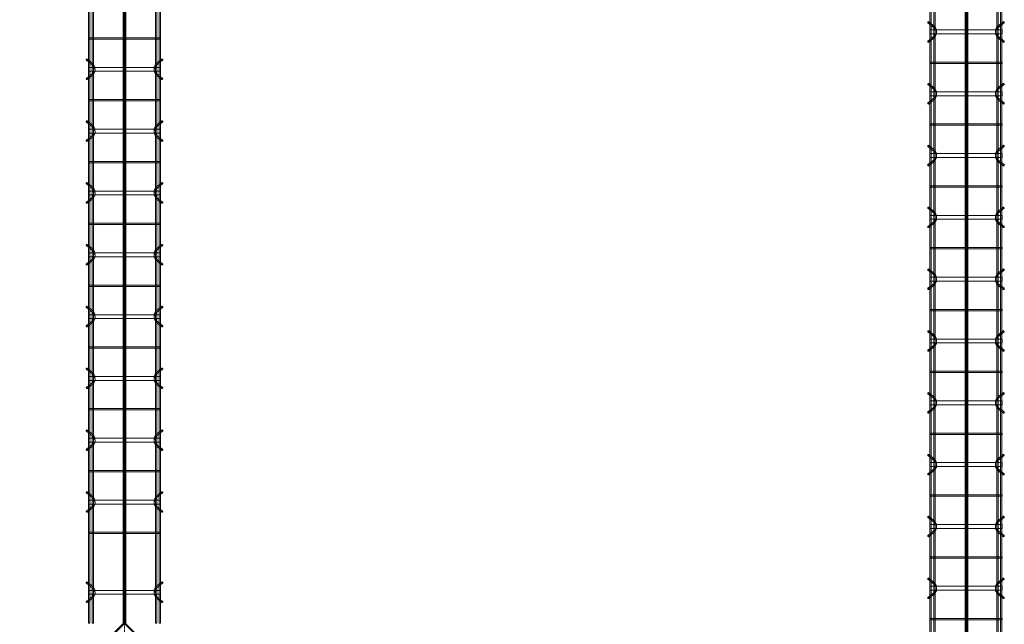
# Model space of a CAD drawing. Header units: inches. Extents: x -4136 to 1945, y -6639 to 12387.
# Tile 444 of 656: x -3175 to -2983, y 10837 to 10954. Entities that reach past the tile are written whole.
import ezdxf

# ---------------------------------------------------------------- set-up
doc = ezdxf.new("R2010")
doc.units = ezdxf.units.IN
doc.header["$MEASUREMENT"] = 0
doc.linetypes.add('Línea de rejilla', pattern=[0.875, 0.5, -0.125, 0.125, -0.125])
for name, color, linetype, lineweight in [('A-FLOR', 7, 'Continuous', 9), ('A-GENM', 7, 'Continuous', 9), ('S-BEAM', 7, 'Continuous', 9), ('S-GRID', 7, 'Continuous', 9)]:
    doc.layers.add(name, color=color, linetype=linetype, lineweight=lineweight)

# ---------------------------------------------------------------- blocks, each defined once
blk = doc.blocks.new('Dowel bar assembly - Dowel bar assembly-669756-SLAB ON GROUND JOINTS')
at = {"layer": 'S-BEAM', "color": 253, "true_color": 0xaaaaaa}
for p, q in [((2175, 1.98), (0, 1.98)), ((935.87, 1.99), (935.87, -12.01)), ((936.13, 1.99), (935.87, 1.99)), ((935.87, 1.99), (936.13, 1.99)), ((936.13, -12.01), (936.13, 1.99)), ((940.02, 2.23), (940.97, 1.03)), ((941.18, 1.19), (940.23, 2.39)), ((941.62, 1.99), (941.62, -12.01)), ((942.38, 1.99), (941.62, 1.99)), ((941.62, 1.99), (942.38, 1.99)), ((942.38, -12.01), (942.38, 1.99)), ((943.76, 2.39), (942.81, 1.19)), ((943.01, 1.03), (943.96, 2.23)), ((947.87, 1.99), (947.87, -12.01)), ((948.13, 1.99), (947.87, 1.99)), ((947.87, 1.99), (948.13, 1.99)), ((948.13, -12.01), (948.13, 1.99)), ((952.02, 2.23), (952.97, 1.03)), ((953.18, 1.19), (952.23, 2.39)), ((953.62, 1.99), (953.62, -12.01)), ((954.38, 1.99), (953.62, 1.99)), ((953.62, 1.99), (954.38, 1.99)), ((954.38, -12.01), (954.38, 1.99)), ((955.76, 2.39), (954.81, 1.19)), ((955.01, 1.03), (955.96, 2.23)), ((959.87, 1.99), (959.87, -12.01)), ((960.13, 1.99), (959.87, 1.99)), ((959.87, 1.99), (960.13, 1.99)), ((960.13, -12.01), (960.13, 1.99)), ((964.02, 2.23), (964.97, 1.03)), ((965.18, 1.19), (964.23, 2.39)), ((965.62, 1.99), (965.62, -12.01)), ((966.38, 1.99), (965.62, 1.99)), ((965.62, 1.99), (966.38, 1.99)), ((966.38, -12.01), (966.38, 1.99)), ((967.76, 2.39), (966.81, 1.19)), ((967.01, 1.03), (967.96, 2.23)), ((971.87, 1.99), (971.87, -12.01)), ((972.13, 1.99), (971.87, 1.99)), ((971.87, 1.99), (972.13, 1.99)), ((972.13, -12.01), (972.13, 1.99)), ((976.02, 2.23), (976.97, 1.03)), ((977.18, 1.19), (976.23, 2.39)), ((977.62, 1.99), (977.62, -12.01)), ((978.38, 1.99), (977.62, 1.99)), ((977.62, 1.99), (978.38, 1.99)), ((978.38, -12.01), (978.38, 1.99)), ((979.76, 2.39), (978.81, 1.19)), ((979.01, 1.03), (979.96, 2.23)), ((983.87, 1.99), (983.87, -12.01)), ((984.13, 1.99), (983.87, 1.99)), ((983.87, 1.99), (984.13, 1.99)), ((984.13, -12.01), (984.13, 1.99)), ((988.02, 2.23), (988.97, 1.03)), ((989.18, 1.19), (988.23, 2.39)), ((989.62, 1.99), (989.62, -12.01)), ((990.38, 1.99), (989.62, 1.99)), ((989.62, 1.99), (990.38, 1.99)), ((990.38, -12.01), (990.38, 1.99)), ((991.76, 2.39), (990.81, 1.19)), ((991.01, 1.03), (991.96, 2.23)), ((995.87, 1.99), (995.87, -12.01)), ((996.13, 1.99), (995.87, 1.99)), ((995.87, 1.99), (996.13, 1.99)), ((996.13, -12.01), (996.13, 1.99)), ((1000.02, 2.23), (1000.97, 1.03)), ((1001.18, 1.19), (1000.23, 2.39)), ((1001.62, 1.99), (1001.62, -12.01)), ((1002.38, 1.99), (1001.62, 1.99)), ((1001.62, 1.99), (1002.38, 1.99)), ((1002.38, -12.01), (1002.38, 1.99)), ((1003.76, 2.39), (1002.81, 1.19)), ((1003.01, 1.03), (1003.96, 2.23)), ((1007.87, 1.99), (1007.87, -12.01)), ((1008.13, 1.99), (1007.87, 1.99)), ((1007.87, 1.99), (1008.13, 1.99)), ((1008.13, -12.01), (1008.13, 1.99)), ((1012.02, 2.23), (1012.97, 1.03)), ((1013.18, 1.19), (1012.23, 2.39)), ((1013.62, 1.99), (1013.62, -12.01)), ((1014.38, 1.99), (1013.62, 1.99)), ((1013.62, 1.99), (1014.38, 1.99)), ((1014.38, -12.01), (1014.38, 1.99)), ((1015.76, 2.39), (1014.81, 1.19)), ((1015.01, 1.03), (1015.96, 2.23)), ((1019.87, 1.99), (1019.87, -12.01)), ((1020.13, 1.99), (1019.87, 1.99)), ((1019.87, 1.99), (1020.13, 1.99)), ((1020.13, -12.01), (1020.13, 1.99)), ((1024.02, 2.23), (1024.97, 1.03)), ((1025.18, 1.19), (1024.23, 2.39)), ((1025.62, 1.99), (1025.62, -12.01)), ((1026.38, 1.99), (1025.62, 1.99)), ((1025.62, 1.99), (1026.38, 1.99)), ((1026.38, -12.01), (1026.38, 1.99)), ((1027.76, 2.39), (1026.81, 1.19)), ((1027.01, 1.03), (1027.96, 2.23)), ((1031.87, 1.99), (1031.87, -12.01)), ((1032.13, 1.99), (1031.87, 1.99)), ((1031.87, 1.99), (1032.13, 1.99)), ((1032.13, -12.01), (1032.13, 1.99)), ((1036.02, 2.23), (1036.97, 1.03)), ((1037.18, 1.19), (1036.23, 2.39)), ((1037.62, 1.99), (1037.62, -12.01)), ((1038.38, 1.99), (1037.62, 1.99)), ((1037.62, 1.99), (1038.38, 1.99)), ((1038.38, -12.01), (1038.38, 1.99)), ((1039.76, 2.39), (1038.81, 1.19)), ((1039.01, 1.03), (1039.96, 2.23)), ((1043.87, 1.99), (1043.87, -12.01)), ((1044.13, 1.99), (1043.87, 1.99)), ((1043.87, 1.99), (1044.13, 1.99)), ((1044.13, -12.01), (1044.13, 1.99)), ((1048.02, 2.23), (1048.97, 1.03)), ((1049.18, 1.19), (1048.23, 2.39)), ((1049.62, 1.99), (1049.62, -12.01)), ((1050.38, 1.99), (1049.62, 1.99)), ((1049.62, 1.99), (1050.38, 1.99)), ((1050.38, -12.01), (1050.38, 1.99)), ((1051.76, 2.39), (1050.81, 1.19)), ((1051.01, 1.03), (1051.96, 2.23)), ((0, 1.72), (2175, 1.72)), ((2175, 1.25), (0, 1.25)), ((0, 0.99), (2175, 0.99)), ((2175, -11.01), (0, -11.01)), ((0, -11.27), (2175, -11.27)), ((940.97, -11.05), (940.02, -12.25)), ((940.23, -12.41), (941.18, -11.21)), ((942.81, -11.21), (943.76, -12.41)), ((943.96, -12.25), (943.01, -11.05)), ((952.97, -11.05), (952.02, -12.25)), ((952.23, -12.41), (953.18, -11.21)), ((954.81, -11.21), (955.76, -12.41)), ((955.96, -12.25), (955.01, -11.05)), ((964.97, -11.05), (964.02, -12.25)), ((964.23, -12.41), (965.18, -11.21)), ((966.81, -11.21), (967.76, -12.41)), ((967.96, -12.25), (967.01, -11.05)), ((976.97, -11.05), (976.02, -12.25)), ((976.23, -12.41), (977.18, -11.21)), ((978.81, -11.21), (979.76, -12.41)), ((979.96, -12.25), (979.01, -11.05)), ((988.97, -11.05), (988.02, -12.25)), ((988.23, -12.41), (989.18, -11.21)), ((990.81, -11.21), (991.76, -12.41)), ((991.96, -12.25), (991.01, -11.05)), ((1000.97, -11.05), (1000.02, -12.25)), ((1000.23, -12.41), (1001.18, -11.21)), ((1002.81, -11.21), (1003.76, -12.41)), ((1003.96, -12.25), (1003.01, -11.05)), ((1012.97, -11.05), (1012.02, -12.25)), ((1012.23, -12.41), (1013.18, -11.21)), ((1014.81, -11.21), (1015.76, -12.41)), ((1015.96, -12.25), (1015.01, -11.05)), ((1024.97, -11.05), (1024.02, -12.25)), ((1024.23, -12.41), (1025.18, -11.21)), ((1026.81, -11.21), (1027.76, -12.41)), ((1027.96, -12.25), (1027.01, -11.05)), ((1036.97, -11.05), (1036.02, -12.25)), ((1036.23, -12.41), (1037.18, -11.21)), ((1038.81, -11.21), (1039.76, -12.41)), ((1039.96, -12.25), (1039.01, -11.05)), ((1048.97, -11.05), (1048.02, -12.25)), ((1048.23, -12.41), (1049.18, -11.21)), ((1050.81, -11.21), (1051.76, -12.41)), ((1051.96, -12.25), (1051.01, -11.05)), ((2175, -11.74), (0, -11.74)), ((0, -12), (2175, -12)), ((936.13, -12.01), (935.87, -12.01)), ((935.87, -12.01), (936.13, -12.01)), ((942.38, -12.01), (941.62, -12.01)), ((941.62, -12.01), (942.38, -12.01)), ((948.13, -12.01), (947.87, -12.01)), ((947.87, -12.01), (948.13, -12.01)), ((954.38, -12.01), (953.62, -12.01)), ((953.62, -12.01), (954.38, -12.01)), ((960.13, -12.01), (959.87, -12.01)), ((959.87, -12.01), (960.13, -12.01)), ((966.38, -12.01), (965.62, -12.01)), ((965.62, -12.01), (966.38, -12.01)), ((972.13, -12.01), (971.87, -12.01)), ((971.87, -12.01), (972.13, -12.01)), ((978.38, -12.01), (977.62, -12.01)), ((977.62, -12.01), (978.38, -12.01)), ((984.13, -12.01), (983.87, -12.01)), ((983.87, -12.01), (984.13, -12.01)), ((990.38, -12.01), (989.62, -12.01)), ((989.62, -12.01), (990.38, -12.01)), ((996.13, -12.01), (995.87, -12.01)), ((995.87, -12.01), (996.13, -12.01)), ((1002.38, -12.01), (1001.62, -12.01)), ((1001.62, -12.01), (1002.38, -12.01)), ((1008.13, -12.01), (1007.87, -12.01)), ((1007.87, -12.01), (1008.13, -12.01)), ((1014.38, -12.01), (1013.62, -12.01)), ((1013.62, -12.01), (1014.38, -12.01)), ((1020.13, -12.01), (1019.87, -12.01)), ((1019.87, -12.01), (1020.13, -12.01)), ((1026.38, -12.01), (1025.62, -12.01)), ((1025.62, -12.01), (1026.38, -12.01)), ((1032.13, -12.01), (1031.87, -12.01)), ((1031.87, -12.01), (1032.13, -12.01)), ((1038.38, -12.01), (1037.62, -12.01)), ((1037.62, -12.01), (1038.38, -12.01)), ((1044.13, -12.01), (1043.87, -12.01)), ((1043.87, -12.01), (1044.13, -12.01)), ((1050.38, -12.01), (1049.62, -12.01)), ((1049.62, -12.01), (1050.38, -12.01))]:
    blk.add_line(p, q, dxfattribs=at)
at = {"layer": 'S-BEAM', "color": 253, "true_color": 0xaaaaaa, "flags": 128}
for points in [[(940.97, 1.03), (941.53, 0.73), (942.39, 0.72), (942.97, 0.99), (943.01, 1.03)], [(941.18, 1.19), (941.62, 0.97), (942.38, 0.98), (942.81, 1.19)], [(952.97, 1.03), (953.53, 0.73), (954.39, 0.72), (954.97, 0.99), (955.01, 1.03)], [(953.18, 1.19), (953.62, 0.97), (954.38, 0.98), (954.81, 1.19)], [(964.97, 1.03), (965.53, 0.73), (966.39, 0.72), (966.97, 0.99), (967.01, 1.03)], [(965.18, 1.19), (965.62, 0.97), (966.38, 0.98), (966.81, 1.19)], [(976.97, 1.03), (977.53, 0.73), (978.39, 0.72), (978.97, 0.99), (979.01, 1.03)], [(977.18, 1.19), (977.62, 0.97), (978.38, 0.98), (978.81, 1.19)], [(988.97, 1.03), (989.53, 0.73), (990.39, 0.72), (990.97, 0.99), (991.01, 1.03)], [(989.18, 1.19), (989.62, 0.97), (990.38, 0.98), (990.81, 1.19)], [(1000.97, 1.03), (1001.53, 0.73), (1002.39, 0.72), (1002.97, 0.99), (1003.01, 1.03)], [(1001.18, 1.19), (1001.62, 0.97), (1002.38, 0.98), (1002.81, 1.19)], [(1012.97, 1.03), (1013.53, 0.73), (1014.39, 0.72), (1014.97, 0.99), (1015.01, 1.03)], [(1013.18, 1.19), (1013.62, 0.97), (1014.38, 0.98), (1014.81, 1.19)], [(1024.97, 1.03), (1025.53, 0.73), (1026.39, 0.72), (1026.97, 0.99), (1027.01, 1.03)], [(1025.18, 1.19), (1025.62, 0.97), (1026.38, 0.98), (1026.81, 1.19)], [(1036.97, 1.03), (1037.53, 0.73), (1038.39, 0.72), (1038.97, 0.99), (1039.01, 1.03)], [(1037.18, 1.19), (1037.62, 0.97), (1038.38, 0.98), (1038.81, 1.19)], [(1048.97, 1.03), (1049.53, 0.73), (1050.39, 0.72), (1050.97, 0.99), (1051.01, 1.03)], [(1049.18, 1.19), (1049.62, 0.97), (1050.38, 0.98), (1050.81, 1.19)], [(940.97, -11.05), (941.53, -10.75), (942.39, -10.74), (942.97, -11.01), (943.01, -11.05)], [(941.18, -11.21), (941.62, -10.99), (942.38, -11), (942.81, -11.21)], [(952.97, -11.05), (953.53, -10.75), (954.39, -10.74), (954.97, -11.01), (955.01, -11.05)], [(953.18, -11.21), (953.62, -10.99), (954.38, -11), (954.81, -11.21)], [(964.97, -11.05), (965.53, -10.75), (966.39, -10.74), (966.97, -11.01), (967.01, -11.05)], [(965.18, -11.21), (965.62, -10.99), (966.38, -11), (966.81, -11.21)], [(976.97, -11.05), (977.53, -10.75), (978.39, -10.74), (978.97, -11.01), (979.01, -11.05)], [(977.18, -11.21), (977.62, -10.99), (978.38, -11), (978.81, -11.21)], [(988.97, -11.05), (989.53, -10.75), (990.39, -10.74), (990.97, -11.01), (991.01, -11.05)], [(989.18, -11.21), (989.62, -10.99), (990.38, -11), (990.81, -11.21)], [(1000.97, -11.05), (1001.53, -10.75), (1002.39, -10.74), (1002.97, -11.01), (1003.01, -11.05)], [(1001.18, -11.21), (1001.62, -10.99), (1002.38, -11), (1002.81, -11.21)], [(1012.97, -11.05), (1013.53, -10.75), (1014.39, -10.74), (1014.97, -11.01), (1015.01, -11.05)], [(1013.18, -11.21), (1013.62, -10.99), (1014.38, -11), (1014.81, -11.21)], [(1024.97, -11.05), (1025.53, -10.75), (1026.39, -10.74), (1026.97, -11.01), (1027.01, -11.05)], [(1025.18, -11.21), (1025.62, -10.99), (1026.38, -11), (1026.81, -11.21)], [(1036.97, -11.05), (1037.53, -10.75), (1038.39, -10.74), (1038.97, -11.01), (1039.01, -11.05)], [(1037.18, -11.21), (1037.62, -10.99), (1038.38, -11), (1038.81, -11.21)], [(1048.97, -11.05), (1049.53, -10.75), (1050.39, -10.74), (1050.97, -11.01), (1051.01, -11.05)], [(1049.18, -11.21), (1049.62, -10.99), (1050.38, -11), (1050.81, -11.21)]]:
    blk.add_lwpolyline(points, dxfattribs=at)
at = {"layer": 'S-BEAM', "color": 253, "true_color": 0xaaaaaa}
for centre, major_axis, start_param, end_param in [((940.12, 2.31), (0.101, 0.08), 5.709265, 8.850858), ((940.12, 2.31), (0.101, 0.08), 2.567673, 5.709265), ((943.86, 2.31), (-0.101, 0.08), 3.715513, 6.857105), ((943.86, 2.31), (-0.101, 0.08), 0.57392, 3.715513), ((952.12, 2.31), (0.101, 0.08), 5.709265, 8.850858), ((952.12, 2.31), (0.101, 0.08), 2.567673, 5.709265), ((955.86, 2.31), (-0.101, 0.08), 3.715513, 6.857105), ((955.86, 2.31), (-0.101, 0.08), 0.57392, 3.715513), ((964.12, 2.31), (0.101, 0.08), 5.709265, 8.850858), ((964.12, 2.31), (0.101, 0.08), 2.567673, 5.709265), ((967.86, 2.31), (-0.101, 0.08), 3.715513, 6.857105), ((967.86, 2.31), (-0.101, 0.08), 0.57392, 3.715513), ((976.12, 2.31), (0.101, 0.08), 5.709265, 8.850858), ((976.12, 2.31), (0.101, 0.08), 2.567673, 5.709265), ((979.86, 2.31), (-0.101, 0.08), 3.715513, 6.857105), ((979.86, 2.31), (-0.101, 0.08), 0.57392, 3.715513), ((988.12, 2.31), (0.101, 0.08), 5.709265, 8.850858), ((988.12, 2.31), (0.101, 0.08), 2.567673, 5.709265), ((991.86, 2.31), (-0.101, 0.08), 3.715513, 6.857105), ((991.86, 2.31), (-0.101, 0.08), 0.57392, 3.715513), ((1000.12, 2.31), (0.101, 0.08), 5.709265, 8.850858), ((1000.12, 2.31), (0.101, 0.08), 2.567673, 5.709265), ((1003.86, 2.31), (-0.101, 0.08), 3.715513, 6.857105), ((1003.86, 2.31), (-0.101, 0.08), 0.57392, 3.715513), ((1012.12, 2.31), (0.101, 0.08), 5.709265, 8.850858), ((1012.12, 2.31), (0.101, 0.08), 2.567673, 5.709265), ((1015.86, 2.31), (-0.101, 0.08), 3.715513, 6.857105), ((1015.86, 2.31), (-0.101, 0.08), 0.57392, 3.715513), ((1024.12, 2.31), (0.101, 0.08), 5.709265, 8.850858), ((1024.12, 2.31), (0.101, 0.08), 2.567673, 5.709265), ((1027.86, 2.31), (-0.101, 0.08), 3.715513, 6.857105), ((1027.86, 2.31), (-0.101, 0.08), 0.57392, 3.715513), ((1036.12, 2.31), (0.101, 0.08), 5.709265, 8.850858), ((1036.12, 2.31), (0.101, 0.08), 2.567673, 5.709265), ((1039.86, 2.31), (-0.101, 0.08), 3.715513, 6.857105), ((1039.86, 2.31), (-0.101, 0.08), 0.57392, 3.715513), ((1048.12, 2.31), (0.101, 0.08), 5.709265, 8.850858), ((1048.12, 2.31), (0.101, 0.08), 2.567673, 5.709265), ((1051.86, 2.31), (-0.101, 0.08), 3.715513, 6.857105), ((1051.86, 2.31), (-0.101, 0.08), 0.57392, 3.715513), ((940.12, -12.33), (-0.101, 0.08), 3.715513, 6.857105), ((940.12, -12.33), (-0.101, 0.08), 0.57392, 3.715513), ((943.86, -12.33), (0.101, 0.08), 5.709265, 8.850858), ((943.86, -12.33), (0.101, 0.08), 2.567673, 5.709265), ((952.12, -12.33), (-0.101, 0.08), 3.715513, 6.857105), ((952.12, -12.33), (-0.101, 0.08), 0.57392, 3.715513), ((955.86, -12.33), (0.101, 0.08), 5.709265, 8.850858), ((955.86, -12.33), (0.101, 0.08), 2.567673, 5.709265), ((964.12, -12.33), (-0.101, 0.08), 3.715513, 6.857105), ((964.12, -12.33), (-0.101, 0.08), 0.57392, 3.715513), ((967.86, -12.33), (0.101, 0.08), 5.709265, 8.850858), ((967.86, -12.33), (0.101, 0.08), 2.567673, 5.709265), ((976.12, -12.33), (-0.101, 0.08), 3.715513, 6.857105), ((976.12, -12.33), (-0.101, 0.08), 0.57392, 3.715513), ((979.86, -12.33), (0.101, 0.08), 5.709265, 8.850858), ((979.86, -12.33), (0.101, 0.08), 2.567673, 5.709265), ((988.12, -12.33), (-0.101, 0.08), 3.715513, 6.857105), ((988.12, -12.33), (-0.101, 0.08), 0.57392, 3.715513), ((991.86, -12.33), (0.101, 0.08), 5.709265, 8.850858), ((991.86, -12.33), (0.101, 0.08), 2.567673, 5.709265), ((1000.12, -12.33), (-0.101, 0.08), 3.715513, 6.857105), ((1000.12, -12.33), (-0.101, 0.08), 0.57392, 3.715513), ((1003.86, -12.33), (0.101, 0.08), 5.709265, 8.850858), ((1003.86, -12.33), (0.101, 0.08), 2.567673, 5.709265), ((1012.12, -12.33), (-0.101, 0.08), 3.715513, 6.857105), ((1012.12, -12.33), (-0.101, 0.08), 0.57392, 3.715513), ((1015.86, -12.33), (0.101, 0.08), 5.709265, 8.850858), ((1015.86, -12.33), (0.101, 0.08), 2.567673, 5.709265), ((1024.12, -12.33), (-0.101, 0.08), 3.715513, 6.857105), ((1024.12, -12.33), (-0.101, 0.08), 0.57392, 3.715513), ((1027.86, -12.33), (0.101, 0.08), 5.709265, 8.850858), ((1027.86, -12.33), (0.101, 0.08), 2.567673, 5.709265), ((1036.12, -12.33), (-0.101, 0.08), 3.715513, 6.857105), ((1036.12, -12.33), (-0.101, 0.08), 0.57392, 3.715513), ((1039.86, -12.33), (0.101, 0.08), 5.709265, 8.850858), ((1039.86, -12.33), (0.101, 0.08), 2.567673, 5.709265), ((1048.12, -12.33), (-0.101, 0.08), 3.715513, 6.857105), ((1048.12, -12.33), (-0.101, 0.08), 0.57392, 3.715513), ((1051.86, -12.33), (0.101, 0.08), 5.709265, 8.850858), ((1051.86, -12.33), (0.101, 0.08), 2.567673, 5.709265)]:
    blk.add_ellipse(centre, major_axis=major_axis, ratio=0.816528, start_param=start_param, end_param=end_param, dxfattribs=at)
blk = doc.blocks.new('Dowel bar assembly - Dowel bar assembly-675243-SLAB ON GROUND JOINTS')
at = {"layer": 'S-BEAM', "color": 253, "true_color": 0xaaaaaa}
for p, q in [((425.51, 1.98), (0, 1.98)), ((311.87, 1.99), (311.87, -12.01)), ((312.13, 1.99), (311.87, 1.99)), ((311.87, 1.99), (312.13, 1.99)), ((312.13, -12.01), (312.13, 1.99)), ((316.02, 2.23), (316.97, 1.03)), ((317.18, 1.19), (316.23, 2.39)), ((317.63, 1.99), (317.63, -12.01)), ((318.38, 1.99), (317.63, 1.99)), ((317.63, 1.99), (318.38, 1.99)), ((318.38, -12.01), (318.38, 1.99)), ((319.76, 2.39), (318.81, 1.19)), ((319.01, 1.03), (319.96, 2.23)), ((323.87, 1.99), (323.87, -12.01)), ((324.13, 1.99), (323.87, 1.99)), ((323.87, 1.99), (324.13, 1.99)), ((324.13, -12.01), (324.13, 1.99)), ((328.02, 2.23), (328.97, 1.03)), ((329.18, 1.19), (328.23, 2.39)), ((329.63, 1.99), (329.63, -12.01)), ((330.38, 1.99), (329.63, 1.99)), ((329.63, 1.99), (330.38, 1.99)), ((330.38, -12.01), (330.38, 1.99)), ((331.76, 2.39), (330.81, 1.19)), ((331.01, 1.03), (331.96, 2.23)), ((335.87, 1.99), (335.87, -12.01)), ((336.13, 1.99), (335.87, 1.99)), ((335.87, 1.99), (336.13, 1.99)), ((336.13, -12.01), (336.13, 1.99)), ((340.02, 2.23), (340.97, 1.03)), ((341.18, 1.19), (340.23, 2.39)), ((341.63, 1.99), (341.63, -12.01)), ((342.38, 1.99), (341.63, 1.99)), ((341.63, 1.99), (342.38, 1.99)), ((342.38, -12.01), (342.38, 1.99)), ((343.76, 2.39), (342.81, 1.19)), ((343.01, 1.03), (343.96, 2.23)), ((347.87, 1.99), (347.87, -12.01)), ((348.13, 1.99), (347.87, 1.99)), ((347.87, 1.99), (348.13, 1.99)), ((348.13, -12.01), (348.13, 1.99)), ((352.02, 2.23), (352.97, 1.03)), ((353.18, 1.19), (352.23, 2.39)), ((353.63, 1.99), (353.63, -12.01)), ((354.38, 1.99), (353.63, 1.99)), ((353.63, 1.99), (354.38, 1.99)), ((354.38, -12.01), (354.38, 1.99)), ((355.76, 2.39), (354.81, 1.19)), ((355.01, 1.03), (355.96, 2.23)), ((359.87, 1.99), (359.87, -12.01)), ((360.13, 1.99), (359.87, 1.99)), ((359.87, 1.99), (360.13, 1.99)), ((360.13, -12.01), (360.13, 1.99)), ((364.02, 2.23), (364.97, 1.03)), ((365.18, 1.19), (364.23, 2.39)), ((365.63, 1.99), (365.63, -12.01)), ((366.38, 1.99), (365.63, 1.99)), ((365.63, 1.99), (366.38, 1.99)), ((366.38, -12.01), (366.38, 1.99)), ((367.76, 2.39), (366.81, 1.19)), ((367.01, 1.03), (367.96, 2.23)), ((371.87, 1.99), (371.87, -12.01)), ((372.13, 1.99), (371.87, 1.99)), ((371.87, 1.99), (372.13, 1.99)), ((372.13, -12.01), (372.13, 1.99)), ((376.02, 2.23), (376.97, 1.03)), ((377.18, 1.19), (376.23, 2.39)), ((377.63, 1.99), (377.63, -12.01)), ((378.38, 1.99), (377.63, 1.99)), ((377.63, 1.99), (378.38, 1.99)), ((378.38, -12.01), (378.38, 1.99)), ((379.76, 2.39), (378.81, 1.19)), ((379.01, 1.03), (379.96, 2.23)), ((383.87, 1.99), (383.87, -12.01)), ((384.13, 1.99), (383.87, 1.99)), ((383.87, 1.99), (384.13, 1.99)), ((384.13, -12.01), (384.13, 1.99)), ((388.02, 2.23), (388.97, 1.03)), ((389.18, 1.19), (388.23, 2.39)), ((389.62, 1.99), (389.62, -12.01)), ((390.38, 1.99), (389.62, 1.99)), ((389.62, 1.99), (390.38, 1.99)), ((390.38, -12.01), (390.38, 1.99)), ((391.76, 2.39), (390.81, 1.19)), ((391.01, 1.03), (391.96, 2.23)), ((395.87, 1.99), (395.87, -12.01)), ((396.13, 1.99), (395.87, 1.99)), ((395.87, 1.99), (396.13, 1.99)), ((396.13, -12.01), (396.13, 1.99)), ((400.02, 2.23), (400.97, 1.03)), ((401.18, 1.19), (400.23, 2.39)), ((401.62, 1.99), (401.62, -12.01)), ((402.38, 1.99), (401.62, 1.99)), ((401.62, 1.99), (402.38, 1.99)), ((402.38, -12.01), (402.38, 1.99)), ((403.76, 2.39), (402.81, 1.19)), ((403.01, 1.03), (403.96, 2.23)), ((407.87, 1.99), (407.87, -12.01)), ((408.13, 1.99), (407.87, 1.99)), ((407.87, 1.99), (408.13, 1.99)), ((408.13, -12.01), (408.13, 1.99)), ((417.54, 2.23), (418.49, 1.03)), ((418.69, 1.19), (417.74, 2.39)), ((419.14, 1.99), (419.14, -12.01)), ((419.89, 1.99), (419.14, 1.99)), ((419.14, 1.99), (419.89, 1.99)), ((419.89, -12.01), (419.89, 1.99)), ((421.28, 2.39), (420.33, 1.19)), ((420.53, 1.03), (421.48, 2.23)), ((425.51, 1.98), (425.51, 1.72)), ((425.51, 1.72), (425.51, 1.98)), ((0, 1.72), (425.51, 1.72)), ((425.51, 1.25), (0, 1.25)), ((0, 0.99), (425.51, 0.99)), ((425.51, 0.99), (425.51, 1.25)), ((425.51, 1.25), (425.51, 0.99)), ((425.51, -11.01), (0, -11.01)), ((0, -11.27), (425.51, -11.27)), ((316.97, -11.05), (316.02, -12.25)), ((316.23, -12.41), (317.18, -11.21)), ((318.81, -11.21), (319.76, -12.41)), ((319.96, -12.25), (319.01, -11.05)), ((328.97, -11.05), (328.02, -12.25)), ((328.23, -12.41), (329.18, -11.21)), ((330.81, -11.21), (331.76, -12.41)), ((331.96, -12.25), (331.01, -11.05)), ((340.97, -11.05), (340.02, -12.25)), ((340.23, -12.41), (341.18, -11.21)), ((342.81, -11.21), (343.76, -12.41)), ((343.96, -12.25), (343.01, -11.05)), ((352.97, -11.05), (352.02, -12.25)), ((352.23, -12.41), (353.18, -11.21)), ((354.81, -11.21), (355.76, -12.41)), ((355.96, -12.25), (355.01, -11.05)), ((364.97, -11.05), (364.02, -12.25)), ((364.23, -12.41), (365.18, -11.21)), ((366.81, -11.21), (367.76, -12.41)), ((367.96, -12.25), (367.01, -11.05)), ((376.97, -11.05), (376.02, -12.25)), ((376.23, -12.41), (377.18, -11.21)), ((378.81, -11.21), (379.76, -12.41)), ((379.96, -12.25), (379.01, -11.05)), ((388.97, -11.05), (388.02, -12.25)), ((388.23, -12.41), (389.18, -11.21)), ((390.81, -11.21), (391.76, -12.41)), ((391.96, -12.25), (391.01, -11.05)), ((400.97, -11.05), (400.02, -12.25)), ((400.23, -12.41), (401.18, -11.21)), ((402.81, -11.21), (403.76, -12.41)), ((403.96, -12.25), (403.01, -11.05)), ((418.49, -11.05), (417.54, -12.25)), ((417.74, -12.41), (418.69, -11.21)), ((420.33, -11.21), (421.28, -12.41)), ((421.48, -12.25), (420.53, -11.05)), ((425.51, -11.27), (425.51, -11.01)), ((425.51, -11.01), (425.51, -11.27)), ((425.51, -11.74), (0, -11.74)), ((0, -12), (425.51, -12)), ((312.13, -12.01), (311.87, -12.01)), ((311.87, -12.01), (312.13, -12.01)), ((318.38, -12.01), (317.63, -12.01)), ((317.63, -12.01), (318.38, -12.01)), ((324.13, -12.01), (323.87, -12.01)), ((323.87, -12.01), (324.13, -12.01)), ((330.38, -12.01), (329.63, -12.01)), ((329.63, -12.01), (330.38, -12.01)), ((336.13, -12.01), (335.87, -12.01)), ((335.87, -12.01), (336.13, -12.01)), ((342.38, -12.01), (341.63, -12.01)), ((341.63, -12.01), (342.38, -12.01)), ((348.13, -12.01), (347.87, -12.01)), ((347.87, -12.01), (348.13, -12.01)), ((354.38, -12.01), (353.63, -12.01)), ((353.63, -12.01), (354.38, -12.01)), ((360.13, -12.01), (359.87, -12.01)), ((359.87, -12.01), (360.13, -12.01)), ((366.38, -12.01), (365.63, -12.01)), ((365.63, -12.01), (366.38, -12.01)), ((372.13, -12.01), (371.87, -12.01)), ((371.87, -12.01), (372.13, -12.01)), ((378.38, -12.01), (377.63, -12.01)), ((377.63, -12.01), (378.38, -12.01)), ((384.13, -12.01), (383.87, -12.01)), ((383.87, -12.01), (384.13, -12.01)), ((390.38, -12.01), (389.62, -12.01)), ((389.62, -12.01), (390.38, -12.01)), ((396.13, -12.01), (395.87, -12.01)), ((395.87, -12.01), (396.13, -12.01)), ((402.38, -12.01), (401.62, -12.01)), ((401.62, -12.01), (402.38, -12.01)), ((408.13, -12.01), (407.87, -12.01)), ((407.87, -12.01), (408.13, -12.01)), ((419.89, -12.01), (419.14, -12.01)), ((419.14, -12.01), (419.89, -12.01)), ((425.51, -12), (425.51, -11.74)), ((425.51, -11.74), (425.51, -12))]:
    blk.add_line(p, q, dxfattribs=at)
at = {"layer": 'S-BEAM', "color": 253, "true_color": 0xaaaaaa, "flags": 128}
for points in [[(316.97, 1.03), (317.53, 0.73), (318.39, 0.72), (318.97, 0.99), (319.01, 1.03)], [(317.18, 1.19), (317.62, 0.97), (318.38, 0.98), (318.81, 1.19)], [(328.97, 1.03), (329.53, 0.73), (330.39, 0.72), (330.97, 0.99), (331.01, 1.03)], [(329.18, 1.19), (329.62, 0.97), (330.38, 0.98), (330.81, 1.19)], [(340.97, 1.03), (341.53, 0.73), (342.39, 0.72), (342.97, 0.99), (343.01, 1.03)], [(341.18, 1.19), (341.62, 0.97), (342.38, 0.98), (342.81, 1.19)], [(352.97, 1.03), (353.53, 0.73), (354.39, 0.72), (354.97, 0.99), (355.01, 1.03)], [(353.18, 1.19), (353.62, 0.97), (354.38, 0.98), (354.81, 1.19)], [(364.97, 1.03), (365.53, 0.73), (366.39, 0.72), (366.97, 0.99), (367.01, 1.03)], [(365.18, 1.19), (365.62, 0.97), (366.38, 0.98), (366.81, 1.19)], [(376.97, 1.03), (377.53, 0.73), (378.39, 0.72), (378.97, 0.99), (379.01, 1.03)], [(377.18, 1.19), (377.62, 0.97), (378.38, 0.98), (378.81, 1.19)], [(388.97, 1.03), (389.53, 0.73), (390.39, 0.72), (390.97, 0.99), (391.01, 1.03)], [(389.18, 1.19), (389.62, 0.97), (390.38, 0.98), (390.81, 1.19)], [(400.97, 1.03), (401.53, 0.73), (402.39, 0.72), (402.97, 0.99), (403.01, 1.03)], [(401.18, 1.19), (401.62, 0.97), (402.38, 0.98), (402.81, 1.19)], [(418.49, 1.03), (419.04, 0.73), (419.9, 0.72), (420.49, 0.99), (420.53, 1.03)], [(418.69, 1.19), (419.14, 0.97), (419.9, 0.98), (420.33, 1.19)], [(316.97, -11.05), (317.53, -10.75), (318.39, -10.74), (318.97, -11.01), (319.01, -11.05)], [(317.18, -11.21), (317.62, -10.99), (318.38, -11), (318.81, -11.21)], [(328.97, -11.05), (329.53, -10.75), (330.39, -10.74), (330.97, -11.01), (331.01, -11.05)], [(329.18, -11.21), (329.62, -10.99), (330.38, -11), (330.81, -11.21)], [(340.97, -11.05), (341.53, -10.75), (342.39, -10.74), (342.97, -11.01), (343.01, -11.05)], [(341.18, -11.21), (341.62, -10.99), (342.38, -11), (342.81, -11.21)], [(352.97, -11.05), (353.53, -10.75), (354.39, -10.74), (354.97, -11.01), (355.01, -11.05)], [(353.18, -11.21), (353.62, -10.99), (354.38, -11), (354.81, -11.21)], [(364.97, -11.05), (365.53, -10.75), (366.39, -10.74), (366.97, -11.01), (367.01, -11.05)], [(365.18, -11.21), (365.62, -10.99), (366.38, -11), (366.81, -11.21)], [(376.97, -11.05), (377.53, -10.75), (378.39, -10.74), (378.97, -11.01), (379.01, -11.05)], [(377.18, -11.21), (377.62, -10.99), (378.38, -11), (378.81, -11.21)], [(388.97, -11.05), (389.53, -10.75), (390.39, -10.74), (390.97, -11.01), (391.01, -11.05)], [(389.18, -11.21), (389.62, -10.99), (390.38, -11), (390.81, -11.21)], [(400.97, -11.05), (401.53, -10.75), (402.39, -10.74), (402.97, -11.01), (403.01, -11.05)], [(401.18, -11.21), (401.62, -10.99), (402.38, -11), (402.81, -11.21)], [(418.49, -11.05), (419.04, -10.75), (419.9, -10.74), (420.49, -11.01), (420.53, -11.05)], [(418.69, -11.21), (419.14, -10.99), (419.9, -11), (420.33, -11.21)]]:
    blk.add_lwpolyline(points, dxfattribs=at)
at = {"layer": 'S-BEAM', "color": 253, "true_color": 0xaaaaaa}
for centre, major_axis, start_param, end_param in [((316.12, 2.31), (0.101, 0.08), 5.709265, 8.850858), ((316.12, 2.31), (0.101, 0.08), 2.567673, 5.709265), ((319.86, 2.31), (-0.101, 0.08), 3.715513, 6.857105), ((319.86, 2.31), (-0.101, 0.08), 0.57392, 3.715513), ((328.12, 2.31), (0.101, 0.08), 5.709265, 8.850858), ((328.12, 2.31), (0.101, 0.08), 2.567673, 5.709265), ((331.86, 2.31), (-0.101, 0.08), 3.715513, 6.857105), ((331.86, 2.31), (-0.101, 0.08), 0.57392, 3.715513), ((340.12, 2.31), (0.101, 0.08), 5.709265, 8.850858), ((340.12, 2.31), (0.101, 0.08), 2.567673, 5.709265), ((343.86, 2.31), (-0.101, 0.08), 3.715513, 6.857105), ((343.86, 2.31), (-0.101, 0.08), 0.57392, 3.715513), ((352.12, 2.31), (0.101, 0.08), 5.709265, 8.850858), ((352.12, 2.31), (0.101, 0.08), 2.567673, 5.709265), ((355.86, 2.31), (-0.101, 0.08), 3.715513, 6.857105), ((355.86, 2.31), (-0.101, 0.08), 0.57392, 3.715513), ((364.12, 2.31), (0.101, 0.08), 5.709265, 8.850858), ((364.12, 2.31), (0.101, 0.08), 2.567673, 5.709265), ((367.86, 2.31), (-0.101, 0.08), 3.715513, 6.857105), ((367.86, 2.31), (-0.101, 0.08), 0.57392, 3.715513), ((376.12, 2.31), (0.101, 0.08), 5.709265, 8.850858), ((376.12, 2.31), (0.101, 0.08), 2.567673, 5.709265), ((379.86, 2.31), (-0.101, 0.08), 3.715513, 6.857105), ((379.86, 2.31), (-0.101, 0.08), 0.57392, 3.715513), ((388.12, 2.31), (0.101, 0.08), 5.709265, 8.850858), ((388.12, 2.31), (0.101, 0.08), 2.567673, 5.709265), ((391.86, 2.31), (-0.101, 0.08), 3.715513, 6.857105), ((391.86, 2.31), (-0.101, 0.08), 0.57392, 3.715513), ((400.12, 2.31), (0.101, 0.08), 5.709265, 8.850858), ((400.12, 2.31), (0.101, 0.08), 2.567673, 5.709265), ((403.86, 2.31), (-0.101, 0.08), 3.715513, 6.857105), ((403.86, 2.31), (-0.101, 0.08), 0.57392, 3.715513), ((417.64, 2.31), (0.101, 0.08), 5.709265, 8.850858), ((417.64, 2.31), (0.101, 0.08), 2.567673, 5.709265), ((421.38, 2.31), (-0.101, 0.08), 3.715513, 6.857105), ((421.38, 2.31), (-0.101, 0.08), 0.57392, 3.715513), ((316.12, -12.33), (-0.101, 0.08), 3.715513, 6.857105), ((316.12, -12.33), (-0.101, 0.08), 0.57392, 3.715513), ((319.86, -12.33), (0.101, 0.08), 5.709265, 8.850858), ((319.86, -12.33), (0.101, 0.08), 2.567673, 5.709265), ((328.12, -12.33), (-0.101, 0.08), 3.715513, 6.857105), ((328.12, -12.33), (-0.101, 0.08), 0.57392, 3.715513), ((331.86, -12.33), (0.101, 0.08), 5.709265, 8.850858), ((331.86, -12.33), (0.101, 0.08), 2.567673, 5.709265), ((340.12, -12.33), (-0.101, 0.08), 3.715513, 6.857105), ((340.12, -12.33), (-0.101, 0.08), 0.57392, 3.715513), ((343.86, -12.33), (0.101, 0.08), 5.709265, 8.850858), ((343.86, -12.33), (0.101, 0.08), 2.567673, 5.709265), ((352.12, -12.33), (-0.101, 0.08), 3.715513, 6.857105), ((352.12, -12.33), (-0.101, 0.08), 0.57392, 3.715513), ((355.86, -12.33), (0.101, 0.08), 5.709265, 8.850858), ((355.86, -12.33), (0.101, 0.08), 2.567673, 5.709265), ((364.12, -12.33), (-0.101, 0.08), 3.715513, 6.857105), ((364.12, -12.33), (-0.101, 0.08), 0.57392, 3.715513), ((367.86, -12.33), (0.101, 0.08), 5.709265, 8.850858), ((367.86, -12.33), (0.101, 0.08), 2.567673, 5.709265), ((376.12, -12.33), (-0.101, 0.08), 3.715513, 6.857105), ((376.12, -12.33), (-0.101, 0.08), 0.57392, 3.715513), ((379.86, -12.33), (0.101, 0.08), 5.709265, 8.850858), ((379.86, -12.33), (0.101, 0.08), 2.567673, 5.709265), ((388.12, -12.33), (-0.101, 0.08), 3.715513, 6.857105), ((388.12, -12.33), (-0.101, 0.08), 0.57392, 3.715513), ((391.86, -12.33), (0.101, 0.08), 5.709265, 8.850858), ((391.86, -12.33), (0.101, 0.08), 2.567673, 5.709265), ((400.12, -12.33), (-0.101, 0.08), 3.715513, 6.857105), ((400.12, -12.33), (-0.101, 0.08), 0.57392, 3.715513), ((403.86, -12.33), (0.101, 0.08), 5.709265, 8.850858), ((403.86, -12.33), (0.101, 0.08), 2.567673, 5.709265), ((417.64, -12.33), (-0.101, 0.08), 3.715513, 6.857105), ((417.64, -12.33), (-0.101, 0.08), 0.57392, 3.715513), ((421.38, -12.33), (0.101, 0.08), 5.709265, 8.850858), ((421.38, -12.33), (0.101, 0.08), 2.567673, 5.709265)]:
    blk.add_ellipse(centre, major_axis=major_axis, ratio=0.816528, start_param=start_param, end_param=end_param, dxfattribs=at)

msp = doc.modelspace()

# ---------------------------------------------------------------- hatches: boundary and pattern name
at = {"layer": 'A-GENM', "true_color": 0x0000ff}
for points in [[(-2990.65717, 12077.1894), (-2990.65717, 12076.83507), (-2990.65717, 9901.50436), (-2990.65717, 9901.1894), (-2991.08036, 9901.1894), (-2991.08036, 9901.50436), (-2991.08036, 12076.83507), (-2991.08036, 12077.1894)], [(-2991.02059, 9901.1894), (-2991.02059, 9901.50436), (-2991.02059, 12076.83507), (-2991.02059, 12077.1894), (-2990.62689, 12077.1894), (-2990.62689, 12076.83507), (-2990.62689, 9901.50436), (-2990.62689, 9901.1894)], [(-2990.65869, 12077.1894), (-2990.65869, 12076.83507), (-2990.65869, 9901.50436), (-2990.65869, 9901.1894), (-2991.00273, 9901.1894), (-2991.00273, 9901.50436), (-2991.00273, 12076.83507), (-2991.00273, 12077.1894)], [(-2990.57181, 12077.1894), (-2990.57181, 12076.83507), (-2990.57181, 9901.50436), (-2990.57181, 9901.1894), (-2990.99348, 9901.1894), (-2990.99348, 9901.50436), (-2990.99348, 12076.83507), (-2990.99348, 12077.1894)], [(-2990.7803, 12077.1894), (-2990.7803, 12076.83507), (-2990.7803, 9901.50436), (-2990.7803, 9901.1894), (-2990.86718, 9901.1894), (-2990.86718, 9901.50436), (-2990.86718, 12076.83507), (-2990.86718, 12077.1894)], [(-2990.57029, 12077.1894), (-2990.57029, 12076.83507), (-2990.57029, 9901.50436), (-2990.57029, 9901.1894), (-2990.7803, 9901.1894), (-2990.7803, 9901.50436), (-2990.7803, 12076.83507), (-2990.7803, 12077.1894)], [(-3154.58036, 10836.55815), (-3154.58036, 11262.23067), (-3154.32374, 11261.97404), (-3154.15717, 11262.14062), (-3154.15717, 10836.55815)], [(-3154.52059, 10836.55815), (-3154.52059, 11262.1709), (-3154.32374, 11261.97404), (-3154.21238, 11262.0854), (-3154.12689, 11262.1709), (-3154.12689, 10836.55815)], [(-3154.50273, 10836.55815), (-3154.50273, 11262.15304), (-3154.32374, 11261.97404), (-3154.15869, 11262.13909), (-3154.15869, 10836.55815)], [(-3154.49348, 10836.55815), (-3154.49348, 11262.14379), (-3154.32374, 11261.97404), (-3154.07181, 11262.22598), (-3154.07181, 10836.55815)], [(-3154.36718, 10836.55815), (-3154.36718, 11262.01748), (-3154.32374, 11261.97404), (-3154.2803, 11262.01748), (-3154.2803, 10836.55815)], [(-3154.2803, 10836.55815), (-3154.2803, 11262.01748), (-3154.07029, 11262.2275), (-3154.07029, 10836.55815)]]:
    msp.add_hatch(color=5, dxfattribs=at).paths.add_polyline_path(points, flags=0)
at = {"layer": 'A-GENM', "true_color": 0xff0000}
for points in [[(-3154.32374, 10836.90475), (-3154.10103, 10836.68204), (-3154.32374, 10836.45933), (-3174.34367, 10816.4394), (-3174.45502, 10816.32804), (-3174.51868, 10816.3917), (-3174.67773, 10816.55075), (-3174.59224, 10816.63625)], [(-3154.32374, 10836.90475), (-3154.10103, 10836.68204), (-3154.32374, 10836.45933), (-3174.34367, 10816.4394), (-3174.45502, 10816.32804), (-3174.52081, 10816.39383), (-3174.60982, 10816.48284), (-3174.67773, 10816.55075)], [(-3134.19245, 10816.32804), (-3134.30381, 10816.4394), (-3154.32374, 10836.45933), (-3154.10103, 10836.68204), (-3133.96974, 10816.55075)], [(-3134.19245, 10816.32804), (-3134.30381, 10816.4394), (-3154.32374, 10836.45933), (-3154.10103, 10836.68204), (-3133.96974, 10816.55075)]]:
    msp.add_hatch(color=1, dxfattribs=at).paths.add_polyline_path(points, flags=0)

# ---------------------------------------------------------------- linework, layer by layer
at = {"layer": 'A-FLOR'}
for p, q in [((-2991.08036, 12076.83507), (-2991.08036, 9901.1894)), ((-2991.02059, 9901.1894), (-2991.02059, 12076.83507)), ((-2991.00273, 9901.1894), (-2991.00273, 12076.83507)), ((-2990.99348, 12076.83507), (-2990.99348, 9901.1894)), ((-2990.98122, 12076.83507), (-2990.98122, 9901.1894)), ((-2990.91585, 12076.83507), (-2990.91585, 9901.1894)), ((-2990.86718, 12076.83507), (-2990.86718, 9901.1894)), ((-2990.7803, 9901.1894), (-2990.7803, 12076.83507)), ((-2990.66626, 12076.83507), (-2990.66626, 9901.1894)), ((-2990.65869, 12076.83507), (-2990.65869, 9901.1894)), ((-2990.65717, 12076.83507), (-2990.65717, 9901.1894)), ((-2990.62689, 12076.83507), (-2990.62689, 9901.1894)), ((-2990.57181, 12076.83507), (-2990.57181, 9901.1894)), ((-2990.57029, 12076.83507), (-2990.57029, 9901.1894)), ((-3174.56638, 10816.4394), (-3154.32374, 10836.68204)), ((-3154.32374, 10836.68204), (-3134.0811, 10816.4394))]:
    msp.add_line(p, q, dxfattribs=at)
at = {"layer": 'A-GENM', "color": 5, "true_color": 0x0000ff}
for p, q in [((-2991.08036, 9901.50436), (-2991.08036, 12076.83507)), ((-2991.02059, 12076.83507), (-2991.02059, 9901.50436)), ((-2991.02059, 12076.83507), (-2991.02059, 9901.50436)), ((-2991.00273, 12076.83507), (-2991.00273, 9901.50436)), ((-2990.99348, 9901.50436), (-2990.99348, 12076.83507)), ((-2990.98122, 9901.50436), (-2990.98122, 12076.83507)), ((-2990.98122, 12076.83507), (-2990.98122, 9901.50436)), ((-2990.91585, 9901.50436), (-2990.91585, 12076.83507)), ((-2990.86718, 9901.50436), (-2990.86718, 12076.83507)), ((-2990.7803, 12076.83507), (-2990.7803, 9901.50436)), ((-2990.66626, 9901.50436), (-2990.66626, 12076.83507)), ((-2990.66626, 9901.50436), (-2990.66626, 12076.83507)), ((-2990.65869, 9901.50436), (-2990.65869, 12076.83507)), ((-2990.65717, 9901.50436), (-2990.65717, 12076.83507)), ((-2990.62689, 12076.83507), (-2990.62689, 9901.50436)), ((-2990.62689, 12076.83507), (-2990.62689, 9901.50436)), ((-2990.57181, 9901.50436), (-2990.57181, 12076.83507)), ((-2990.57029, 9901.50436), (-2990.57029, 12076.83507)), ((-3154.58036, 10836.55815), (-3154.58036, 11262.23067)), ((-3154.52059, 11262.1709), (-3154.52059, 10836.55815)), ((-3154.52059, 11262.1709), (-3154.52059, 10836.55815)), ((-3154.50273, 11262.15304), (-3154.50273, 10836.55815)), ((-3154.49348, 10836.55815), (-3154.49348, 11262.14379)), ((-3154.48122, 10836.55815), (-3154.48122, 11262.13152)), ((-3154.48122, 11262.13152), (-3154.48122, 10836.55815)), ((-3154.41585, 11262.06616), (-3154.41585, 10836.55815)), ((-3154.36718, 10836.55815), (-3154.36718, 11262.01748)), ((-3154.2803, 11262.01748), (-3154.2803, 10836.55815)), ((-3154.16626, 10836.55815), (-3154.16626, 11262.13152)), ((-3154.16626, 10836.55815), (-3154.16626, 11262.13152)), ((-3154.15869, 10836.55815), (-3154.15869, 11262.13909)), ((-3154.15717, 10836.55815), (-3154.15717, 11262.14062)), ((-3154.12689, 11262.1709), (-3154.12689, 10836.55815)), ((-3154.12689, 11262.1709), (-3154.12689, 10836.55815)), ((-3154.07181, 10836.55815), (-3154.07181, 11262.22598)), ((-3154.07029, 10836.55815), (-3154.07029, 11262.2275)), ((-3154.15717, 10836.55815), (-3154.58036, 10836.55815)), ((-3154.58036, 10836.55815), (-3154.15869, 10836.55815)), ((-3154.12689, 10836.55815), (-3154.52059, 10836.55815)), ((-3154.52059, 10836.55815), (-3154.48122, 10836.55815)), ((-3154.15869, 10836.55815), (-3154.50273, 10836.55815)), ((-3154.50273, 10836.55815), (-3154.41585, 10836.55815)), ((-3154.07181, 10836.55815), (-3154.49348, 10836.55815)), ((-3154.49348, 10836.55815), (-3154.07029, 10836.55815)), ((-3154.48122, 10836.55815), (-3154.16626, 10836.55815)), ((-3154.41585, 10836.55815), (-3154.07181, 10836.55815)), ((-3154.2803, 10836.55815), (-3154.36718, 10836.55815)), ((-3154.36718, 10836.55815), (-3154.15717, 10836.55815)), ((-3154.07029, 10836.55815), (-3154.2803, 10836.55815)), ((-3154.16626, 10836.55815), (-3154.12689, 10836.55815))]:
    msp.add_line(p, q, dxfattribs=at)
at = {"layer": 'A-GENM', "color": 1, "true_color": 0xff0000}
for p, q in [((-3174.67773, 10816.55075), (-3154.32374, 10836.90475)), ((-3154.32374, 10836.90475), (-3174.67773, 10816.55075)), ((-3174.63161, 10816.59688), (-3154.32374, 10836.90475)), ((-3154.32374, 10836.90475), (-3174.59224, 10816.63625)), ((-3154.10103, 10836.68204), (-3154.32374, 10836.90475)), ((-3154.32374, 10836.90475), (-3154.10103, 10836.68204)), ((-3154.32374, 10836.90475), (-3154.10103, 10836.68204)), ((-3154.10103, 10836.68204), (-3154.32374, 10836.90475)), ((-3154.10103, 10836.68204), (-3133.96974, 10816.55075)), ((-3133.96974, 10816.55075), (-3154.10103, 10836.68204)), ((-3154.10103, 10836.68204), (-3133.96974, 10816.55075)), ((-3133.96974, 10816.55075), (-3154.10103, 10836.68204))]:
    msp.add_line(p, q, dxfattribs=at)
at = {"layer": 'S-GRID', "color": 253, "linetype": 'Línea de rejilla', "true_color": 0xaaaaaa}
msp.add_line((-3154.32374, 9772.6103), (-3154.32374, 12288.55505), dxfattribs=at)

# ---------------------------------------------------------------- block references
at = {"layer": 'S-BEAM', "color": 253, "true_color": 0xaaaaaa}
for name, p, rotation in [('Dowel bar assembly - Dowel bar assembly-669756-SLAB ON GROUND JOINTS', (-2995.93092, 9901.50636), 89.99999999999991), ('Dowel bar assembly - Dowel bar assembly-675243-SLAB ON GROUND JOINTS', (-3149.31354, 11262.2402), 269.9999999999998)]:
    msp.add_blockref(name, p, dxfattribs=dict(at, rotation=rotation))

doc.saveas('drawing.dxf')
